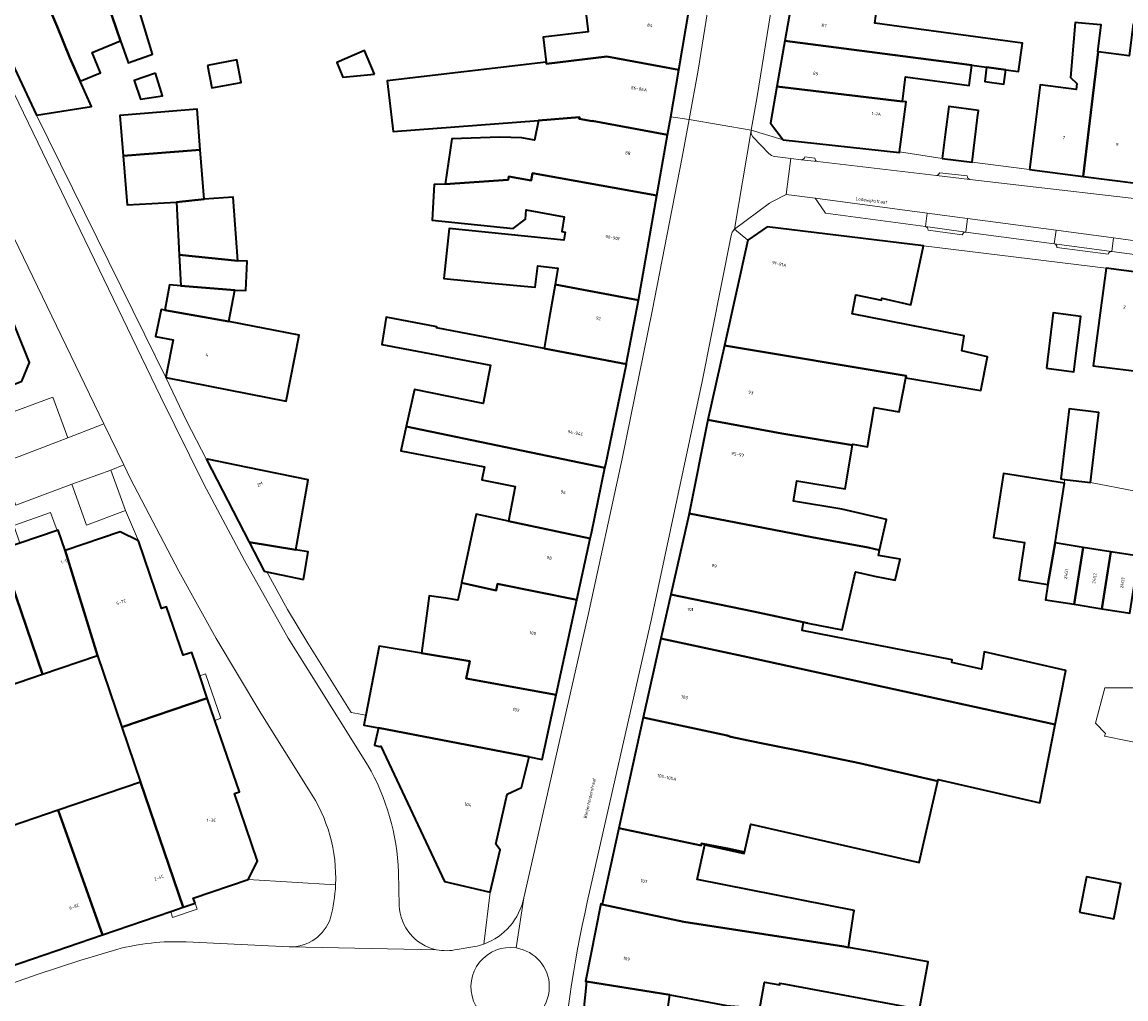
# Model space of a CAD drawing. Header units: metres. Extents: x 197700 to 204338, y 317132 to 325229.
# Tile 622 of 656: x 202853 to 202976, y 318529 to 318638. Entities that reach past the tile are written whole.
import ezdxf
from ezdxf.enums import TextEntityAlignment as Align

# ---------------------------------------------------------------- set-up
doc = ezdxf.new("R2010")
doc.units = ezdxf.units.M
for name, color, linetype, lineweight in [('B-WE-OG-BEBOUWING-GV', 7, 'Continuous', 35), ('B-WE-OG-BEBOUWING-T18', 10, 'Continuous', 18), ('B-WE-OG-TERREIN_ERF-GV', 7, 'Continuous', 18), ('B-WE-OG-TOPOGRAFIE-T18', 10, 'Continuous', 18), ('B-WE-VH-ONVERHARD-GV', 252, 'Continuous', 18), ('B-WE-VH-VERHARDING_ASFALT-GV', 252, 'Continuous', 18), ('B-WE-VH-VERHARDING_BETONSTRAATSTEEN-GV', 252, 'Continuous', 18), ('B-WE-VH-VERHARDING_GESLOTEN-GV', 252, 'Continuous', 18), ('B-WE-VH-VERHARDING_OPEN-GV', 252, 'Continuous', 18), ('B-WE-VH-VERHARDING_STRAATBAKSTEEN-GV', 252, 'Continuous', 18), ('B-WE-VH-VERHARDING_TEGEL-GV', 252, 'Continuous', 18)]:
    doc.layers.add(name, color=color, linetype=linetype, lineweight=lineweight)
doc.styles.add('NLCS-ISO-M200-T18', font='NLCS-ISO.ttf', dxfattribs={"height": 0.36})

msp = doc.modelspace()

# ---------------------------------------------------------------- linework, layer by layer
at = {"layer": 'B-WE-OG-BEBOUWING-GV'}
for points in [[(202865.996, 318650.229), (202859.31, 318647.474), (202863.249, 318638.193), (202864.197, 318635.505), (202864.986, 318633.203), (202865.033, 318633.066), (202867.463, 318633.9), (202867.763, 318634.003), (202865.729, 318640.645), (202869.385, 318642.162)], [(202859.31, 318647.474), (202853.698, 318645.162), (202857.16, 318637.083), (202858.546, 318633.621), (202859.715, 318631.015), (202861.956, 318631.945), (202861.025, 318634.189), (202864.197, 318635.505), (202863.249, 318638.193)], [(202849.372, 318643.379), (202848.373, 318641.055), (202854.848, 318627.243), (202859.788, 318628.009), (202860.981, 318628.194), (202859.715, 318631.015), (202858.546, 318633.621), (202857.16, 318637.083), (202853.698, 318645.162)], [(202915.801, 318639.873), (202916.199, 318636.507), (202911.206, 318635.916), (202911.535, 318633.132), (202911.558, 318632.941), (202918.27, 318633.738), (202926.294, 318632.279), (202927.453, 318639.061), (202927.486, 318639.314), (202919.122, 318640.532)], [(202962.679, 318632.277), (202964.085, 318632.084), (202964.516, 318635.222), (202959.847, 318635.863), (202951.638, 318636.99), (202948.111, 318637.474), (202948.447, 318639.922), (202939.068, 318641.116), (202939.046, 318640.962), (202938.089, 318635.486), (202954.907, 318633.296), (202957.226, 318633.025), (202958.899, 318632.796), (202960.529, 318632.572)], [(202965.291, 318621.192), (202971.285, 318620.419), (202972.355, 318629.395), (202972.958, 318634.27), (202972.906, 318634.277), (202973.287, 318637.268), (202973.2, 318637.275), (202970.708, 318637.49), (202970.37, 318637.519), (202969.845, 318631.41), (202970.562, 318630.761), (202970.504, 318630.087), (202966.503, 318630.597), (202965.93, 318626.151)], [(202972.958, 318634.27), (202972.355, 318629.395), (202971.285, 318620.419), (202977.128, 318619.666), (202979.212, 318637.06), (202976.825, 318637.364), (202976.375, 318633.835)], [(202938.089, 318635.486), (202937.207, 318630.433), (202951.191, 318628.756), (202951.518, 318631.487), (202958.586, 318630.517), (202958.899, 318632.796), (202957.226, 318633.025), (202954.907, 318633.296)], [(202892.45, 318631.771), (202891.343, 318634.404), (202888.25, 318633.103), (202888.936, 318631.47)], [(202873.879, 318632.741), (202874.362, 318630.251), (202877.6, 318630.878), (202877.117, 318633.37)], [(202916.65, 318626.556), (202916.655, 318626.583), (202925.037, 318625.027), (202925.388, 318627.054), (202926.294, 318632.279), (202918.27, 318633.738), (202911.558, 318632.941), (202911.535, 318633.132), (202893.853, 318631.041), (202894.518, 318625.418), (202910.676, 318626.652), (202915.24, 318627), (202915.208, 318626.832)], [(202868.075, 318631.901), (202865.711, 318631.09), (202866.421, 318629.02), (202868.846, 318629.385)], [(202962.679, 318632.277), (202960.529, 318632.572), (202960.348, 318630.972), (202962.461, 318630.682)], [(202937.902, 318624.467), (202950.826, 318623.073), (202950.834, 318623.133), (202951.599, 318628.707), (202951.191, 318628.756), (202937.207, 318630.433), (202936.493, 318626.346)], [(202873.064, 318623.38), (202872.72, 318627.88), (202869.114, 318627.594), (202864.129, 318627.198), (202864.486, 318622.705)], [(202955.57, 318622.421), (202958.908, 318621.995), (202959.533, 318626.956), (202959.631, 318627.737), (202956.338, 318628.191), (202955.909, 318625.076)], [(202923.852, 318618.306), (202925.037, 318625.027), (202916.655, 318626.583), (202916.65, 318626.556), (202915.208, 318626.832), (202915.24, 318627), (202910.676, 318626.652), (202910.251, 318624.43), (202908.839, 318624.7), (202906.383, 318624.797), (202901.059, 318624.603), (202900.298, 318619.547), (202907.312, 318620.021), (202907.381, 318620.401), (202909.853, 318619.951), (202910.005, 318620.792)], [(202870.431, 318617.538), (202873.486, 318617.871), (202873.064, 318623.38), (202864.486, 318622.705), (202864.92, 318617.239)], [(202848.448, 318615.123), (202846.475, 318619.955), (202845.437, 318622.495), (202844.512, 318622.107), (202836.183, 318618.718), (202841.199, 318606.392), (202842.384, 318606.874), (202847.206, 318595.205), (202853.204, 318597.634), (202854.083, 318599.721), (202851.094, 318607.091), (202851.636, 318607.318)], [(202905.044, 318608.587), (202910.328, 318608.089), (202910.623, 318610.471), (202912.833, 318610.197), (202912.544, 318608.408), (202921.796, 318606.644), (202923.852, 318618.306), (202910.005, 318620.792), (202909.853, 318619.951), (202907.381, 318620.401), (202907.312, 318620.021), (202900.298, 318619.547), (202899.078, 318619.504), (202898.84, 318615.549), (202907.86, 318614.622), (202909.223, 318615.664), (202909.33, 318616.708), (202913.539, 318615.901), (202913.297, 318614.294), (202913.656, 318614.215), (202913.486, 318613.326), (202900.732, 318614.637), (202900.158, 318609.047)], [(202873.486, 318617.871), (202870.431, 318617.538), (202870.717, 318611.677), (202877.238, 318611.035), (202876.708, 318618.112)], [(202933.956, 318613.32), (202931.372, 318601.608), (202951.575, 318598.249), (202951.532, 318598.004), (202959.896, 318596.593), (202960.633, 318600.346), (202957.761, 318601), (202958.042, 318602.668), (202945.571, 318605.115), (202945.985, 318607.223), (202948.837, 318606.663), (202948.882, 318606.861), (202952.102, 318606.125), (202952.471, 318607.833), (202953.52, 318612.693), (202936.111, 318614.798)], [(202870.717, 318611.677), (202870.886, 318608.23), (202876.92, 318607.777), (202878.141, 318607.726), (202878.278, 318610.991), (202877.238, 318611.035)], [(202979.715, 318609.422), (202973.812, 318610.196), (202973.162, 318605.238), (202972.391, 318599.357), (202978.414, 318598.599), (202978.842, 318602.002), (202978.64, 318602.031)], [(202869.128, 318605.517), (202876.238, 318604.288), (202876.92, 318607.777), (202870.886, 318608.23), (202869.656, 318608.366)], [(202920.462, 318599.536), (202920.489, 318599.665), (202921.796, 318606.644), (202912.544, 318608.408), (202911.885, 318604.609), (202911.309, 318601.288)], [(202869.231, 318598.039), (202874.137, 318597.076), (202882.61, 318595.413), (202884.046, 318602.763), (202876.238, 318604.288), (202869.128, 318605.517), (202868.695, 318605.595), (202868.097, 318602.62), (202870.054, 318602.232), (202869.282, 318598.299)], [(202895.964, 318592.583), (202918.076, 318587.993), (202918.165, 318588.42), (202920.462, 318599.536), (202911.309, 318601.288), (202907.469, 318602.023), (202899.346, 318603.577), (202899.368, 318603.692), (202893.726, 318604.773), (202893.267, 318601.726), (202897.784, 318600.86), (202905.356, 318599.408), (202904.538, 318595.142), (202896.874, 318596.722)], [(202967.177, 318599.073), (202970.227, 318598.692), (202970.999, 318604.849), (202967.949, 318605.231)], [(202931.372, 318601.608), (202929.538, 318593.349), (202929.534, 318593.327), (202937.763, 318591.822), (202945.611, 318590.512), (202945.633, 318590.641), (202947.28, 318590.318), (202948.019, 318594.701), (202950.792, 318594.233), (202951.532, 318598.004), (202951.575, 318598.249)], [(202969.197, 318586.705), (202972.089, 318586.362), (202972.833, 318592.629), (202973.018, 318594.157), (202969.697, 318594.558), (202968.771, 318586.756)], [(202918.076, 318587.993), (202895.964, 318592.583), (202895.374, 318589.901), (202904.691, 318588.115), (202904.368, 318586.647), (202908.084, 318585.935), (202907.342, 318582.067), (202916.439, 318580.141), (202916.563, 318580.712)], [(202945.611, 318590.512), (202937.763, 318591.822), (202929.534, 318593.327), (202927.44, 318582.903), (202941.072, 318580.285), (202947.367, 318579.137), (202948.627, 318578.854), (202949.401, 318582.253), (202944.41, 318583.389), (202939.056, 318584.292), (202939.435, 318586.563), (202944.793, 318585.659)], [(202883.675, 318578.891), (202885.066, 318586.667), (202878.355, 318588.049), (202873.858, 318588.963), (202873.754, 318588.912), (202878.502, 318579.735)], [(202969.198, 318586.279), (202962.413, 318587.352), (202961.288, 318580.237), (202964.753, 318579.689), (202964.097, 318575.542), (202967.343, 318575.029), (202968.148, 318579.641)], [(202914.948, 318573.302), (202916.439, 318580.141), (202907.342, 318582.067), (202903.752, 318582.827), (202902.134, 318575.187), (202905.958, 318574.366), (202906.123, 318575.078)], [(202925.387, 318573.888), (202934.592, 318572.033), (202940.655, 318570.725), (202944.463, 318569.979), (202945.937, 318576.43), (202947.907, 318575.977), (202948.055, 318575.943), (202950.366, 318575.489), (202950.899, 318577.831), (202948.487, 318578.238), (202948.627, 318578.854), (202947.367, 318579.137), (202941.072, 318580.285), (202927.44, 318582.903), (202927.405, 318582.727)], [(202861.625, 318567.115), (202858.047, 318578.814), (202857.263, 318581.075), (202857.157, 318581.039), (202852.996, 318579.615), (202850.806, 318578.865), (202855.512, 318565.035)], [(202873.006, 318564.855), (202872.12, 318567.453), (202871.156, 318567.145), (202869.314, 318572.549), (202868.747, 318572.352), (202866.18, 318579.883), (202864.16, 318580.882), (202858.047, 318578.814), (202861.625, 318567.115), (202864.333, 318559.155), (202873.845, 318562.392)], [(202850.806, 318578.865), (202850.466, 318579.826), (202850.265, 318579.763), (202850.389, 318579.338), (202846.693, 318578.066), (202846.196, 318579.524), (202845.998, 318579.456), (202846.499, 318578.01), (202842.779, 318576.758), (202842.62, 318577.161), (202842.423, 318577.088), (202842.77, 318576.12), (202840.582, 318575.371), (202840.239, 318576.352), (202840.041, 318576.284), (202840.363, 318575.309), (202836.844, 318574.099), (202840.858, 318560.786), (202841.083, 318560.126), (202855.512, 318565.035)], [(202884.528, 318575.587), (202885.074, 318578.641), (202883.675, 318578.891), (202878.502, 318579.735), (202880.174, 318576.502), (202880.481, 318576.437)], [(202967.343, 318575.029), (202967.073, 318573.32), (202970.256, 318572.817), (202971.257, 318579.149), (202968.148, 318579.641)], [(202970.256, 318572.817), (202973.366, 318572.325), (202974.367, 318578.657), (202971.257, 318579.149)], [(202977.476, 318578.166), (202974.367, 318578.657), (202973.366, 318572.325), (202976.475, 318571.834)], [(202902.624, 318564.561), (202912.645, 318562.733), (202914.948, 318573.302), (202906.123, 318575.078), (202905.958, 318574.366), (202902.134, 318575.187), (202902.043, 318574.773), (202901.717, 318573.289), (202900.623, 318573.453), (202898.536, 318573.767), (202897.681, 318567.372), (202903.046, 318566.497)], [(202940.655, 318570.725), (202934.592, 318572.033), (202925.387, 318573.888), (202924.278, 318569.029), (202933.451, 318567.032), (202968.166, 318559.449), (202969.346, 318565.465), (202960.277, 318567.529), (202959.953, 318565.609), (202956.665, 318566.357), (202956.711, 318566.631), (202940.011, 318569.908), (202940.165, 318570.821)], [(202955.091, 318553.156), (202955.127, 318553.315), (202966.456, 318550.737), (202968.166, 318559.449), (202933.451, 318567.032), (202924.278, 318569.029), (202922.34, 318560.238), (202931.655, 318558.233), (202932.095, 318558.077), (202934.014, 318557.671), (202936.026, 318557.255), (202940.682, 318556.321), (202946.391, 318555.132)], [(202912.645, 318562.733), (202902.624, 318564.561), (202903.046, 318566.497), (202897.681, 318567.372), (202892.96, 318568.142), (202891.483, 318560.501), (202891.266, 318559.38), (202892.897, 318559.065), (202909.638, 318555.834), (202911.081, 318555.556)], [(202872.496, 318539.558), (202872.281, 318540.136), (202878.402, 318542.207), (202879.419, 318544.226), (202876.874, 318551.784), (202877.409, 318551.937), (202874.692, 318559.907), (202873.845, 318562.392), (202864.333, 318559.155), (202866.417, 318553.031), (202871.175, 318539.107)], [(202919.619, 318547.895), (202928.771, 318545.987), (202928.822, 318546.209), (202931.915, 318545.599), (202933.585, 318545.237), (202934.293, 318548.351), (202953.027, 318544.088), (202955.091, 318553.156), (202946.391, 318555.132), (202940.682, 318556.321), (202936.026, 318557.255), (202934.014, 318557.671), (202932.095, 318558.077), (202931.655, 318558.233), (202922.34, 318560.238)], [(202892.897, 318559.065), (202892.441, 318557.134), (202893.014, 318557.002), (202893.13, 318557.05), (202900.22, 318541.972), (202905.326, 318540.781), (202906.404, 318545.511), (202905.932, 318546.119), (202907.193, 318551.677), (202908.776, 318552.427), (202909.638, 318555.834)], [(202857.24, 318549.909), (202862.203, 318536.04), (202869.781, 318538.63), (202871.175, 318539.107), (202866.417, 318553.031)], [(202862.203, 318536.04), (202857.24, 318549.909), (202846.825, 318546.365), (202851.793, 318532.483)], [(202933.585, 318545.237), (202931.915, 318545.599), (202928.822, 318546.209), (202928.771, 318545.987), (202919.619, 318547.895), (202917.762, 318539.469), (202917.753, 318539.426), (202926.84, 318537.486), (202944.64, 318534.748), (202945.16, 318534.653), (202945.761, 318538.562), (202945.795, 318538.766), (202928.317, 318542.196), (202929.2, 318546.075), (202933.55, 318545.085)], [(202970.88, 318538.57), (202974.681, 318537.828), (202975.448, 318541.766), (202971.647, 318542.507)], [(202916.039, 318530.838), (202925.295, 318529.377), (202928.444, 318528.789), (202931.593, 318528.201), (202935.3, 318527.905), (202935.838, 318530.784), (202937.514, 318530.471), (202937.542, 318530.657), (202937.987, 318530.589), (202953.056, 318527.775), (202954.015, 318533.039), (202948.784, 318533.993), (202945.16, 318534.653), (202944.64, 318534.748), (202926.84, 318537.486), (202917.753, 318539.426), (202917.762, 318539.469), (202917.614, 318539.498), (202915.9, 318530.847)], [(202925.295, 318529.377), (202916.039, 318530.838), (202915.258, 318523.229), (202923.453, 318522.375), (202933.151, 318520.54), (202933.647, 318523.903), (202927.85, 318524.757), (202924.683, 318525.224)]]:
    msp.add_lwpolyline(points, close=True, dxfattribs=at)
at = {"layer": 'B-WE-OG-TERREIN_ERF-GV'}
for points in [[(202865.729, 318640.645), (202867.763, 318634.003), (202867.463, 318633.9), (202865.033, 318633.066), (202864.986, 318633.203), (202864.197, 318635.505), (202861.025, 318634.189), (202861.956, 318631.945), (202859.715, 318631.015), (202860.981, 318628.194), (202859.788, 318628.009), (202854.848, 318627.243), (202866.891, 318602.809), (202869.231, 318598.039), (202871.541, 318593.223), (202873.754, 318588.912), (202873.858, 318588.963), (202878.355, 318588.049), (202885.066, 318586.667), (202883.675, 318578.891), (202885.074, 318578.641), (202884.528, 318575.587), (202880.481, 318576.437), (202882.753, 318572.238), (202885.023, 318568.501), (202889.841, 318560.788), (202891.483, 318560.501), (202892.96, 318568.142), (202897.681, 318567.372), (202898.536, 318573.767), (202900.623, 318573.453), (202901.717, 318573.289), (202902.043, 318574.773), (202902.134, 318575.187), (202903.752, 318582.827), (202907.342, 318582.067), (202908.084, 318585.935), (202904.368, 318586.647), (202904.691, 318588.115), (202895.374, 318589.901), (202895.964, 318592.583), (202896.874, 318596.722), (202904.538, 318595.142), (202905.356, 318599.408), (202897.784, 318600.86), (202893.267, 318601.726), (202893.726, 318604.773), (202899.368, 318603.692), (202899.346, 318603.577), (202907.469, 318602.023), (202911.309, 318601.288), (202911.885, 318604.609), (202912.544, 318608.408), (202912.833, 318610.197), (202910.623, 318610.471), (202910.328, 318608.089), (202905.044, 318608.587), (202900.158, 318609.047), (202900.732, 318614.637), (202913.486, 318613.326), (202913.656, 318614.215), (202913.297, 318614.294), (202913.539, 318615.901), (202909.33, 318616.708), (202909.223, 318615.664), (202907.86, 318614.622), (202898.84, 318615.549), (202899.078, 318619.504), (202900.298, 318619.547), (202901.059, 318624.603), (202906.383, 318624.797), (202908.839, 318624.7), (202910.251, 318624.43), (202910.676, 318626.652), (202894.518, 318625.418), (202893.853, 318631.041), (202911.535, 318633.132), (202911.206, 318635.916), (202916.199, 318636.507), (202915.801, 318639.873)], [(202948.447, 318639.922), (202948.111, 318637.474), (202951.638, 318636.99), (202959.847, 318635.863), (202964.516, 318635.222), (202964.085, 318632.084), (202962.679, 318632.277), (202962.461, 318630.682), (202960.348, 318630.972), (202960.529, 318632.572), (202958.899, 318632.796), (202958.586, 318630.517), (202951.518, 318631.487), (202951.191, 318628.756), (202951.599, 318628.707), (202950.834, 318623.133), (202955.57, 318622.421), (202955.909, 318625.076), (202956.338, 318628.191), (202959.631, 318627.737), (202959.533, 318626.956), (202958.908, 318621.995), (202965.291, 318621.192), (202965.93, 318626.151), (202966.503, 318630.597), (202970.504, 318630.087), (202970.562, 318630.761), (202969.845, 318631.41), (202970.37, 318637.519), (202970.708, 318637.49), (202973.2, 318637.275), (202973.287, 318637.268), (202972.906, 318634.277), (202972.958, 318634.27), (202976.375, 318633.835)], [(202978.414, 318598.599), (202972.391, 318599.357), (202973.162, 318605.238), (202973.812, 318610.196), (202953.52, 318612.693), (202952.471, 318607.833), (202952.102, 318606.125), (202948.882, 318606.861), (202948.837, 318606.663), (202945.985, 318607.223), (202945.571, 318605.115), (202958.042, 318602.668), (202957.761, 318601), (202960.633, 318600.346), (202959.896, 318596.593), (202951.532, 318598.004), (202950.792, 318594.233), (202948.019, 318594.701), (202947.28, 318590.318), (202945.633, 318590.641), (202945.611, 318590.512), (202944.793, 318585.659), (202939.435, 318586.563), (202939.056, 318584.292), (202944.41, 318583.389), (202949.401, 318582.253), (202948.627, 318578.854), (202948.487, 318578.238), (202950.899, 318577.831), (202950.366, 318575.489), (202948.055, 318575.943), (202947.907, 318575.977), (202945.937, 318576.43), (202944.463, 318569.979), (202940.655, 318570.725), (202940.165, 318570.821), (202940.011, 318569.908), (202956.711, 318566.631), (202956.665, 318566.357), (202959.953, 318565.609), (202960.277, 318567.529), (202969.346, 318565.465), (202968.166, 318559.449), (202966.456, 318550.737), (202955.127, 318553.315), (202955.091, 318553.156), (202953.027, 318544.088), (202934.293, 318548.351), (202933.585, 318545.237), (202933.55, 318545.085), (202929.2, 318546.075), (202928.317, 318542.196), (202945.795, 318538.766), (202945.761, 318538.562), (202945.16, 318534.653), (202948.784, 318533.993), (202954.015, 318533.039), (202953.056, 318527.775), (202937.987, 318530.589), (202937.542, 318530.657), (202937.514, 318530.471), (202935.838, 318530.784), (202935.3, 318527.905)], [(202976.475, 318571.834), (202973.366, 318572.325), (202970.256, 318572.817), (202967.073, 318573.32), (202967.343, 318575.029), (202964.097, 318575.542), (202964.753, 318579.689), (202961.288, 318580.237), (202962.413, 318587.352), (202969.198, 318586.279), (202969.197, 318586.705), (202968.771, 318586.756), (202969.697, 318594.558), (202973.018, 318594.157), (202972.833, 318592.629), (202972.089, 318586.362), (202982.096, 318584.423)], [(202846.825, 318546.365), (202857.24, 318549.909), (202866.417, 318553.031), (202864.333, 318559.155), (202861.625, 318567.115), (202855.512, 318565.035), (202841.083, 318560.126)], [(202978.754, 318557.108), (202973.659, 318558.138), (202973.743, 318558.444), (202972.658, 318559.608), (202973.686, 318563.515), (202979.683, 318563.529)], [(202928.444, 318528.789), (202925.295, 318529.377), (202924.683, 318525.224)]]:
    msp.add_lwpolyline(points, dxfattribs=at)
for points in [[(202892.45, 318631.771), (202888.936, 318631.47), (202888.25, 318633.103), (202891.343, 318634.404)], [(202873.879, 318632.741), (202877.117, 318633.37), (202877.6, 318630.878), (202874.362, 318630.251)], [(202865.711, 318631.09), (202868.075, 318631.901), (202868.846, 318629.385), (202866.421, 318629.02)], [(202869.231, 318598.039), (202869.282, 318598.299), (202870.054, 318602.232), (202868.097, 318602.62), (202868.695, 318605.595), (202869.128, 318605.517), (202869.656, 318608.366), (202870.886, 318608.23), (202870.717, 318611.677), (202870.431, 318617.538), (202864.92, 318617.239), (202864.486, 318622.705), (202864.129, 318627.198), (202869.114, 318627.594), (202872.72, 318627.88), (202873.064, 318623.38), (202873.486, 318617.871), (202876.708, 318618.112), (202877.238, 318611.035), (202878.278, 318610.991), (202878.141, 318607.726), (202876.92, 318607.777), (202876.238, 318604.288), (202884.046, 318602.763), (202882.61, 318595.413), (202874.137, 318597.076)], [(202967.177, 318599.073), (202967.949, 318605.231), (202970.999, 318604.849), (202970.227, 318598.692)], [(202857.157, 318581.039), (202856.42, 318583.028), (202852.321, 318581.598), (202852.996, 318579.615)], [(202873.006, 318564.855), (202873.845, 318562.392), (202874.692, 318559.907), (202875.339, 318560.144), (202873.661, 318565.099)], [(202970.88, 318538.57), (202971.647, 318542.507), (202975.448, 318541.766), (202974.681, 318537.828)]]:
    msp.add_lwpolyline(points, close=True, dxfattribs=at)
at = {"layer": 'B-WE-VH-ONVERHARD-GV'}
msp.add_lwpolyline([(203011.454, 318578.956), (203008.628, 318579.347), (203003.261, 318580.078), (203003.221, 318580.166), (202988.363, 318583.025), (202982.096, 318584.423), (202972.089, 318586.362), (202969.197, 318586.705), (202969.198, 318586.279), (202968.148, 318579.641), (202971.257, 318579.149), (202974.367, 318578.657), (202977.476, 318578.166), (202980.585, 318577.674), (202981.181, 318579.778), (202981.676, 318581.055), (202981.85, 318581.342), (202982.162, 318581.419), (202991.795, 318579.213), (203001.944, 318577.002), (203011.227, 318575.336), (203011.636, 318578.756), (203011.433, 318578.789)], close=True, dxfattribs=at)
at = {"layer": 'B-WE-VH-VERHARDING_ASFALT-GV'}
msp.add_lwpolyline([(202943.356, 318694.756), (202947.798, 318731.143), (202947.804, 318731.33), (202947.812, 318731.514), (202947.834, 318731.701), (202950.952, 318757.962), (202944.042, 318758.8), (202935.908, 318691.322), (202935.71, 318689.428), (202935.528, 318688.195), (202933.965, 318675.689), (202933.802, 318674.038), (202932.269, 318659.102), (202930.94, 318648.802), (202929.49, 318638.73), (202928.428, 318632.22), (202927.437, 318626.745), (202934.323, 318625.551), (202935.009, 318629.287), (202937.055, 318641.98), (202938.755, 318654.724), (202943.355, 318694.75)], close=True, dxfattribs=at)
for points in [[(202934.323, 318625.551), (202927.437, 318626.745), (202926.681, 318622.573), (202923.326, 318605.429), (202920.003, 318589.008), (202916.257, 318571.811), (202909.055, 318540.177), (202908.203, 318534.583)], [(202916.11, 318539.696), (202923.259, 318571.213), (202928.903, 318597.583), (202932.116, 318613.843), (202932.236, 318614.219), (202932.478, 318614.531), (202934.324, 318625.525), (202934.323, 318625.551)], [(202936.314, 318622.97), (202934.509, 318624.814), (202934.335, 318625.162), (202934.324, 318625.525), (202932.478, 318614.531), (202936.391, 318617.421), (202936.716, 318617.605), (202938.234, 318618.399), (202938.771, 318622.4)], [(202938.771, 318622.4), (202936.985, 318622.621)], [(202996.691, 318615.64), (202994.607, 318615.896), (202992.484, 318616.143), (202983.017, 318617.246), (202958.665, 318620.083), (202954.941, 318620.516), (202941.736, 318622.055), (202939.921, 318622.266), (202938.771, 318622.4), (202938.234, 318618.399), (202941.461, 318618.001), (202953.919, 318616.337), (202958.416, 318615.737), (202968.251, 318614.423), (202974.653, 318613.568), (202981.998, 318612.587), (202990.415, 318611.422), (202998.761, 318610.267), (202998.557, 318608.77), (203010.787, 318607.104), (203012.986, 318606.804), (203013.985, 318606.685), (203019.698, 318606.441)], [(202908.203, 318534.583), (202909.055, 318540.177)], [(202899.34, 318534.397), (202883.002, 318534.702), (202882.967, 318534.703), (202871.481, 318535.252)], [(202903.612, 318534.738), (202901.638, 318534.421)], [(202863.798, 318534.433), (202859.665, 318533.197), (202854.919, 318531.627), (202784.715, 318506.981)]]:
    msp.add_lwpolyline(points, dxfattribs=at)
for points in [[(202936.985, 318622.621, -0.1627321), (202936.314, 318622.97)], [(202909.055, 318540.177, -0.2609549), (202904.592, 318535.014)], [(202913, 318518.588, -0.0372247), (202916.11, 318539.696)], [(202871.481, 318535.252, 0.0769505), (202863.798, 318534.433)], [(202906.889, 318525.963, -1.0042198), (202908.203, 318534.583)], [(202904.592, 318535.014, -0.0366977), (202903.612, 318534.738)], [(202908.203, 318534.583, -0.3691814), (202911.888, 318530.276)], [(202901.638, 318534.421, -0.1105102), (202899.34, 318534.397)], [(202911.888, 318530.276, -0.4579979), (202906.889, 318525.963)]]:
    msp.add_lwpolyline(points, format="xyb", dxfattribs=at)
at = {"layer": 'B-WE-VH-VERHARDING_BETONSTRAATSTEEN-GV'}
for points in [[(202940.319, 318622.582, -0.3128344), (202939.921, 318622.266)], [(202941.736, 318622.055, -0.3298312), (202941.425, 318622.453)], [(202908.203, 318534.583, 1.0042198), (202906.889, 318525.963)], [(202911.888, 318530.276, 0.3691814), (202908.203, 318534.583)], [(202906.889, 318525.963, 0.4579979), (202911.888, 318530.276)]]:
    msp.add_lwpolyline(points, format="xyb", dxfattribs=at)
for points in [[(202939.921, 318622.266), (202941.736, 318622.055)], [(202941.425, 318622.453), (202940.319, 318622.582)], [(202851.302, 318587.097), (202852.535, 318583.83), (202858.758, 318586.167), (202863.111, 318587.749), (202864.553, 318588.332), (202862.337, 318592.909), (202858.316, 318591.349), (202851.646, 318588.792)]]:
    msp.add_lwpolyline(points, dxfattribs=at)
for points in [[(202941.461, 318618.001), (202941.713, 318617.626), (202942.593, 318616.316), (202953.718, 318614.83), (202953.919, 318616.337)], [(202958.214, 318614.23), (202968.049, 318612.916), (202968.251, 318614.423), (202958.416, 318615.737)], [(202983.13, 318610.902), (202990.23, 318609.92), (202990.415, 318611.422), (202981.998, 318612.587), (202974.653, 318613.568), (202974.452, 318612.061)]]:
    msp.add_lwpolyline(points, close=True, dxfattribs=at)
at = {"layer": 'B-WE-VH-VERHARDING_GESLOTEN-GV'}
msp.add_lwpolyline([(203008.785, 318556.184), (202994.615, 318559.056), (202987.433, 318560.779), (202985.627, 318560.808), (202984.75, 318560.957), (202983.043, 318561.646), (202979.683, 318563.529), (202973.686, 318563.515), (202972.658, 318559.608), (202973.743, 318558.444), (202973.659, 318558.138), (202978.754, 318557.108), (202978.875, 318557.266), (202987.215, 318556.177), (203008.383, 318552.898)], close=True, dxfattribs=at)
at = {"layer": 'B-WE-VH-VERHARDING_OPEN-GV'}
for points in [[(202850.574, 318591.64), (202851.646, 318588.792), (202858.316, 318591.349), (202856.656, 318595.861), (202849.927, 318593.358)], [(202858.758, 318586.167), (202860.412, 318581.637), (202864.733, 318583.253), (202863.111, 318587.749)], [(202869.781, 318538.63), (202869.978, 318537.991), (202872.728, 318538.91), (202872.496, 318539.558), (202871.175, 318539.107)]]:
    msp.add_lwpolyline(points, close=True, dxfattribs=at)
at = {"layer": 'B-WE-VH-VERHARDING_STRAATBAKSTEEN-GV'}
for points in [[(202891.679, 318554.958), (202885.045, 318565.562), (202882.855, 318569.036), (202877.989, 318577.675), (202873.455, 318586.185), (202868.643, 318595.942), (202848.641, 318637.223), (202842.305, 318634.281), (202862.337, 318592.909), (202864.553, 318588.332), (202865.31, 318586.768), (202870.694, 318576.509), (202874.841, 318569.004), (202879.792, 318560.697), (202885.135, 318552.169)], [(203013.992, 318610.849), (203014.152, 318612.029), (203014.375, 318615.055), (203012.243, 318615.317), (203004.189, 318616.299), (202999.119, 318616.93), (202994.65, 318617.482), (202983.102, 318618.896), (202977.128, 318619.666), (202971.285, 318620.419), (202965.291, 318621.192), (202958.908, 318621.995), (202955.57, 318622.421), (202950.834, 318623.133), (202950.826, 318623.073), (202937.902, 318624.467), (202934.323, 318625.551), (202934.324, 318625.525), (202934.335, 318625.162), (202934.509, 318624.814), (202936.314, 318622.97)], [(202936.985, 318622.621), (202938.771, 318622.4), (202939.921, 318622.266)], [(202940.319, 318622.582), (202941.425, 318622.453)], [(202941.736, 318622.055), (202954.941, 318620.516)], [(202954.941, 318620.516), (202958.665, 318620.083)], [(202958.375, 318620.474), (202955.332, 318620.83)], [(202955.332, 318620.83), (202958.375, 318620.474)], [(202958.665, 318620.083), (202983.017, 318617.246)], [(202953.718, 318614.83), (202942.593, 318616.316), (202941.713, 318617.626), (202941.461, 318618.001), (202938.234, 318618.399), (202936.716, 318617.605), (202936.391, 318617.421), (202932.478, 318614.531), (202933.956, 318613.32), (202936.111, 318614.798), (202953.52, 318612.693), (202973.812, 318610.196), (202979.715, 318609.422), (202985.511, 318608.663), (202993.371, 318607.462), (202997.879, 318606.933), (203000, 318606.679), (203002.807, 318606.345)], [(202958.214, 318614.23), (202953.718, 318614.83)], [(202957.81, 318613.92), (202954.027, 318614.426)], [(202954.027, 318614.426), (202957.81, 318613.92)], [(202968.049, 318612.916), (202958.214, 318614.23)], [(202974.452, 318612.061), (202968.049, 318612.916)], [(202974.047, 318611.752), (202968.359, 318612.512)], [(202968.359, 318612.512), (202974.047, 318611.752)], [(202990.23, 318609.92), (202983.13, 318610.902), (202974.452, 318612.061)], [(202895.179, 318539.325), (202895.13, 318543.028)], [(202883.002, 318534.702), (202899.34, 318534.397)]]:
    msp.add_lwpolyline(points, dxfattribs=at)
for points in [[(202936.314, 318622.97, 0.1627321), (202936.985, 318622.621)], [(202939.921, 318622.266, 0.3128344), (202940.319, 318622.582)], [(202941.425, 318622.453, 0.3298312), (202941.736, 318622.055)], [(202955.332, 318620.83, -0.1794042), (202954.941, 318620.516)], [(202954.941, 318620.516, 0.1794042), (202955.332, 318620.83)], [(202958.665, 318620.083, -0.3168173), (202958.375, 318620.474)], [(202958.375, 318620.474, 0.3168173), (202958.665, 318620.083)], [(202954.027, 318614.426, 0.3696004), (202953.718, 318614.83)], [(202953.718, 318614.83, -0.3696004), (202954.027, 318614.426)], [(202958.214, 318614.23, 0.334567), (202957.81, 318613.92)], [(202957.81, 318613.92, -0.334567), (202958.214, 318614.23)], [(202968.359, 318612.512, 0.3472214), (202968.049, 318612.916)], [(202968.049, 318612.916, -0.3472214), (202968.359, 318612.512)], [(202974.452, 318612.061, 0.3788437), (202974.047, 318611.752)], [(202974.047, 318611.752, -0.3788437), (202974.452, 318612.061)], [(202895.13, 318543.028, 0.1202603), (202891.679, 318554.958)], [(202885.135, 318552.169, -0.1605701), (202888.114, 318541.601)], [(202888.114, 318541.601, -0.0530975), (202887.559, 318537.927)], [(202899.34, 318534.397, -0.3423232), (202895.179, 318539.325)], [(202887.559, 318537.927, -0.3258787), (202883.002, 318534.702)]]:
    msp.add_lwpolyline(points, format="xyb", dxfattribs=at)
for points in [[(202958.416, 318615.737), (202953.919, 318616.337), (202953.718, 318614.83), (202958.214, 318614.23)], [(202974.653, 318613.568), (202968.251, 318614.423), (202968.049, 318612.916), (202974.452, 318612.061)]]:
    msp.add_lwpolyline(points, close=True, dxfattribs=at)
at = {"layer": 'B-WE-VH-VERHARDING_TEGEL-GV'}
for points in [[(202943.355, 318694.75), (202938.755, 318654.724), (202937.055, 318641.98), (202935.009, 318629.287), (202934.323, 318625.551), (202937.902, 318624.467), (202936.493, 318626.346), (202937.207, 318630.433), (202938.089, 318635.486), (202939.046, 318640.962), (202939.068, 318641.116), (202939.853, 318646.654), (202939.904, 318647.097), (202940.848, 318655.378), (202941.596, 318661.931), (202942.313, 318668.207), (202943.053, 318674.685), (202943.716, 318680.485), (202944.378, 318686.285), (202944.489, 318687.252), (202945.518, 318696.24), (202943.766, 318696.424)], [(202932.436, 318678.747), (202931.932, 318674.636), (202930.49, 318663.556), (202930.442, 318663.151), (202929.289, 318653.392), (202929.276, 318653.281), (202928.392, 318646.337), (202927.486, 318639.314), (202927.453, 318639.061), (202926.294, 318632.279), (202925.388, 318627.054)], [(202925.388, 318627.054), (202927.437, 318626.745), (202928.428, 318632.22), (202929.49, 318638.73), (202930.94, 318648.802), (202932.269, 318659.102), (202933.802, 318674.038), (202933.965, 318675.689)], [(202905.326, 318540.781), (202900.22, 318541.972), (202893.13, 318557.05), (202893.014, 318557.002), (202892.441, 318557.134), (202892.897, 318559.065), (202891.266, 318559.38), (202891.483, 318560.501), (202889.841, 318560.788), (202885.023, 318568.501), (202882.753, 318572.238), (202880.481, 318576.437), (202880.174, 318576.502), (202878.502, 318579.735), (202873.754, 318588.912), (202871.541, 318593.223), (202869.231, 318598.039), (202866.891, 318602.809), (202854.848, 318627.243), (202848.373, 318641.055), (202849.372, 318643.379), (202847.194, 318642.48)], [(202847.86, 318638.825), (202848.641, 318637.223), (202868.643, 318595.942), (202873.455, 318586.185), (202877.989, 318577.675), (202882.855, 318569.036), (202885.045, 318565.562), (202891.679, 318554.958)], [(202849.927, 318593.358), (202856.656, 318595.861), (202858.316, 318591.349), (202862.337, 318592.909), (202842.305, 318634.281)], [(202909.055, 318540.177), (202916.257, 318571.811), (202920.003, 318589.008), (202923.326, 318605.429), (202926.681, 318622.573), (202927.437, 318626.745), (202925.388, 318627.054), (202925.037, 318625.027), (202923.852, 318618.306), (202921.796, 318606.644), (202920.489, 318599.665), (202920.462, 318599.536), (202918.165, 318588.42), (202918.076, 318587.993), (202916.563, 318580.712), (202916.439, 318580.141), (202914.948, 318573.302), (202912.645, 318562.733), (202911.081, 318555.556), (202909.638, 318555.834), (202908.776, 318552.427), (202907.193, 318551.677), (202905.932, 318546.119), (202906.404, 318545.511), (202905.326, 318540.781)], [(202931.372, 318601.608), (202933.956, 318613.32), (202932.478, 318614.531), (202932.236, 318614.219), (202932.116, 318613.843), (202928.903, 318597.583), (202923.259, 318571.213), (202916.11, 318539.696)], [(202851.094, 318607.091), (202854.083, 318599.721), (202853.204, 318597.634)], [(202913, 318518.588), (202912.413, 318508.652), (202915.359, 318508.427), (202915.813, 318515.668), (202916.087, 318520.039), (202915.074, 318520.12), (202915.225, 318522.912), (202915.258, 318523.229), (202916.039, 318530.838), (202915.9, 318530.847), (202917.614, 318539.498), (202917.762, 318539.469), (202919.619, 318547.895), (202922.34, 318560.238), (202924.278, 318569.029), (202925.387, 318573.888), (202927.405, 318582.727), (202927.44, 318582.903), (202929.534, 318593.327), (202929.538, 318593.349), (202931.372, 318601.608)], [(202885.135, 318552.169), (202879.792, 318560.697), (202874.841, 318569.004), (202870.694, 318576.509), (202865.31, 318586.768), (202864.553, 318588.332), (202863.111, 318587.749), (202864.733, 318583.253), (202866.18, 318579.883)], [(202852.321, 318581.598), (202856.42, 318583.028), (202857.157, 318581.039), (202857.263, 318581.075), (202858.047, 318578.814), (202864.16, 318580.882), (202866.18, 318579.883), (202864.733, 318583.253), (202860.412, 318581.637), (202858.758, 318586.167), (202852.535, 318583.83)], [(202866.18, 318579.883), (202868.747, 318572.352), (202869.314, 318572.549), (202871.156, 318567.145), (202872.12, 318567.453), (202873.006, 318564.855), (202873.661, 318565.099), (202875.339, 318560.144), (202874.692, 318559.907), (202877.409, 318551.937), (202876.874, 318551.784), (202879.419, 318544.226), (202878.402, 318542.207), (202888.114, 318541.601)], [(202888.114, 318541.601), (202878.402, 318542.207), (202872.281, 318540.136), (202872.496, 318539.558), (202872.728, 318538.91), (202869.978, 318537.991), (202869.781, 318538.63), (202862.203, 318536.04), (202851.793, 318532.483), (202841.383, 318528.925), (202841.521, 318528.463)], [(202895.13, 318543.028), (202895.179, 318539.325)], [(202905.326, 318540.781), (202904.592, 318535.014)], [(202904.592, 318535.014), (202905.326, 318540.781)], [(202871.481, 318535.252), (202882.967, 318534.703), (202883.002, 318534.702)], [(202901.638, 318534.421), (202903.612, 318534.738)], [(202784.715, 318506.981), (202854.919, 318531.627), (202859.665, 318533.197), (202863.798, 318534.433)]]:
    msp.add_lwpolyline(points, dxfattribs=at)
for points in [[(202891.679, 318554.958, -0.1202603), (202895.13, 318543.028)], [(202888.114, 318541.601, 0.1605701), (202885.135, 318552.169)], [(202887.559, 318537.927, 0.0530975), (202888.114, 318541.601)], [(202904.592, 318535.014, 0.2609549), (202909.055, 318540.177)], [(202916.11, 318539.696, 0.0372247), (202913, 318518.588)], [(202895.179, 318539.325, 0.3423232), (202899.34, 318534.397)], [(202883.002, 318534.702, 0.3258787), (202887.559, 318537.927)], [(202863.798, 318534.433, -0.0769505), (202871.481, 318535.252)], [(202903.612, 318534.738, 0.0366977), (202904.592, 318535.014)], [(202899.34, 318534.397, 0.1105102), (202901.638, 318534.421)]]:
    msp.add_lwpolyline(points, format="xyb", dxfattribs=at)

# ---------------------------------------------------------------- texts
at = {"layer": 'B-WE-OG-BEBOUWING-T18', "style": 'NLCS-ISO-M200-T18'}
for s, rotation, p in [('84', 350.3, (202923.08, 318637.218)), ('87', 350.1, (202942.449, 318637.199)), ('89', 350.1, (202941.516, 318631.855)), ('86-86A', 350.2, (202921.867, 318630.158)), ('1-1A', 353.9, (202948.265, 318627.372)), ('7', 352.7, (202969.12, 318624.731)), ('9', 352.7, (202975.057, 318623.966)), ('88', 350, (202920.619, 318623.007)), ('90-90F', 350, (202918.959, 318613.593)), ('91-91A', 347.6, (202937.468, 318610.67)), ('2', 352.6, (202975.867, 318605.892)), ('92', 349.4, (202917.349, 318604.627)), ('4', 348.9, (202873.802, 318600.558)), ('93', 347.5, (202934.31, 318596.388)), ('94-94C', 348.4, (202914.794, 318591.873)), ('95-97', 348.7, (202932.842, 318589.485)), ('2M', 27.4, (202879.681, 318586.162)), ('96', 348.3, (202913.428, 318585.287)), ('1-15', 18.7, (202858.006, 318577.614)), ('98', 347.7, (202911.876, 318577.988)), ('99', 347.2, (202930.222, 318577.095)), ('24G1', 81, (202969.374, 318576.195)), ('24G2', 81, (202972.513, 318575.701)), ('24G3', 81, (202975.629, 318575.216)), ('5-7C', 18.8, (202864.278, 318573.064)), ('100', 347.8, (202910.053, 318569.623)), ('103', 347.6, (202926.931, 318562.482)), ('102', 347.8, (202908.19, 318561.074)), ('105-105A', 347.6, (202924.963, 318553.557)), ('104', 347.3, (202902.833, 318550.537)), ('2-4C', 18.8, (202868.468, 318542.408)), ('107', 347.6, (202922.421, 318542.022)), ('6-8C', 18.8, (202859.047, 318539.189)), ('109', 348.8, (202920.481, 318533.389))]:
    msp.add_text(s, height=0.36, rotation=rotation, dxfattribs=at).set_placement(p, align=Align.MIDDLE)
for s, p in [('101', (202927.576, 318572.245)), ('1-3C', (202874.294, 318548.783))]:
    msp.add_text(s, height=0.36, dxfattribs=at).set_placement(p, align=Align.MIDDLE)
at = {"layer": 'B-WE-OG-TOPOGRAFIE-T18', "style": 'NLCS-ISO-M200-T18'}
for s, rotation, p in [('Lodewijkstraat', 353.2, (202947.715, 318617.682)), ('Bleijerheiderstraat', 77.1, (202916.433, 318551.236))]:
    msp.add_text(s, height=0.36, rotation=rotation, dxfattribs=at).set_placement(p, align=Align.MIDDLE)

doc.saveas('drawing.dxf')
